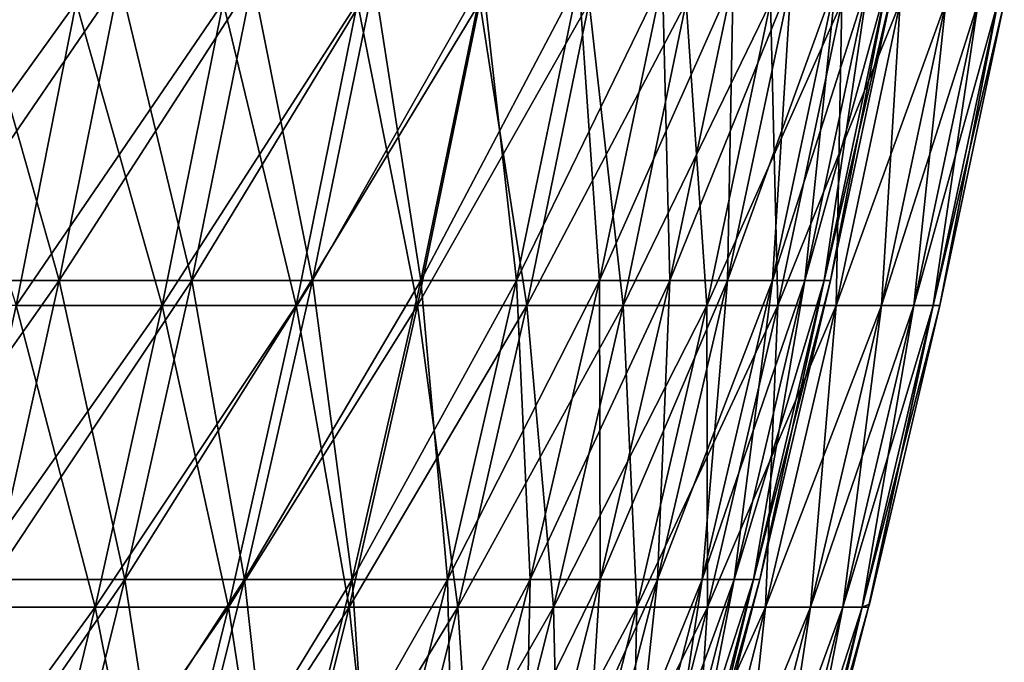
# Model space of a CAD drawing. Header units: millimetres. Extents: x -250 to 250, y -45 to 4150.
# Tile 799 of 805: x 228 to 245, y 4089 to 4100. Entities that reach past the tile are written whole.
import ezdxf

# ---------------------------------------------------------------- set-up
doc = ezdxf.new("R2010")
doc.units = ezdxf.units.MM
doc.header["$LTSCALE"] = 81.481481
for name, color, linetype in [('19', 7, 'CONTINUOUS'), ('20', 7, 'CONTINUOUS'), ('21', 7, 'CONTINUOUS'), ('22', 7, 'CONTINUOUS')]:
    doc.layers.add(name, color=color, linetype=linetype)

msp = doc.modelspace()

# ---------------------------------------------------------------- linework, layer by layer
at = {"layer": '19', "color": 7, "linetype": 'CONTINUOUS'}
for points in [[(227.454, 4095.227, -88.116), (224.633, 4095.227, -95.079), (228.527, 4100.628, -88.532), (227.454, 4095.227, -88.116)], [(228.527, 4100.628, -88.532), (224.633, 4095.227, -95.079), (225.692, 4100.628, -95.527), (228.527, 4100.628, -88.532)], [(230.06, 4095.227, -81.07), (227.454, 4095.227, -88.116), (231.145, 4100.628, -81.452), (230.06, 4095.227, -81.07)], [(231.145, 4100.628, -81.452), (227.454, 4095.227, -88.116), (228.527, 4100.628, -88.532), (231.145, 4100.628, -81.452)], [(232.447, 4095.227, -73.947), (230.06, 4095.227, -81.07), (233.544, 4100.628, -74.296), (232.447, 4095.227, -73.947)], [(233.544, 4100.628, -74.296), (230.06, 4095.227, -81.07), (231.145, 4100.628, -81.452), (233.544, 4100.628, -74.296)], [(234.614, 4095.227, -66.754), (232.447, 4095.227, -73.947), (235.721, 4100.628, -67.068), (234.614, 4095.227, -66.754)], [(235.721, 4100.628, -67.068), (232.447, 4095.227, -73.947), (233.544, 4100.628, -74.296), (235.721, 4100.628, -67.068)], [(236.559, 4095.227, -59.497), (234.614, 4095.227, -66.754), (237.674, 4100.628, -59.778), (236.559, 4095.227, -59.497)], [(237.674, 4100.628, -59.778), (234.614, 4095.227, -66.754), (235.721, 4100.628, -67.068), (237.674, 4100.628, -59.778)], [(238.279, 4095.227, -52.184), (236.559, 4095.227, -59.497), (239.402, 4100.628, -52.43), (238.279, 4095.227, -52.184)], [(239.402, 4100.628, -52.43), (236.559, 4095.227, -59.497), (237.674, 4100.628, -59.778), (239.402, 4100.628, -52.43)], [(239.773, 4095.227, -44.821), (238.279, 4095.227, -52.184), (240.904, 4100.628, -45.033), (239.773, 4095.227, -44.821)], [(240.904, 4100.628, -45.033), (238.279, 4095.227, -52.184), (239.402, 4100.628, -52.43), (240.904, 4100.628, -45.033)], [(241.039, 4095.227, -37.416), (239.773, 4095.227, -44.821), (242.176, 4100.628, -37.593), (241.039, 4095.227, -37.416)], [(242.176, 4100.628, -37.593), (239.773, 4095.227, -44.821), (240.904, 4100.628, -45.033), (242.176, 4100.628, -37.593)], [(242.077, 4095.227, -29.976), (241.039, 4095.227, -37.416), (243.219, 4100.628, -30.117), (242.077, 4095.227, -29.976)], [(243.219, 4100.628, -30.117), (241.039, 4095.227, -37.416), (242.176, 4100.628, -37.593), (243.219, 4100.628, -30.117)], [(242.886, 4095.227, -22.507), (242.077, 4095.227, -29.976), (244.031, 4100.628, -22.613), (242.886, 4095.227, -22.507)], [(244.031, 4100.628, -22.613), (242.077, 4095.227, -29.976), (243.219, 4100.628, -30.117), (244.031, 4100.628, -22.613)], [(243.463, 4095.227, -15.016), (242.886, 4095.227, -22.507), (244.612, 4100.628, -15.087), (243.463, 4095.227, -15.016)], [(244.612, 4100.628, -15.087), (242.886, 4095.227, -22.507), (244.031, 4100.628, -22.613), (244.612, 4100.628, -15.087)], [(243.81, 4095.227, -7.512), (243.463, 4095.227, -15.016), (244.96, 4100.628, -7.547), (243.81, 4095.227, -7.512)], [(244.96, 4100.628, -7.547), (243.463, 4095.227, -15.016), (244.612, 4100.628, -15.087), (244.96, 4100.628, -7.547)], [(243.926, 4095.227), (243.81, 4095.227, -7.512), (245.076, 4100.628), (243.926, 4095.227)], [(245.076, 4100.628), (243.81, 4095.227, -7.512), (244.96, 4100.628, -7.547), (245.076, 4100.628)], [(228.863, 4089.852, -80.648), (226.271, 4089.852, -87.658), (230.06, 4095.227, -81.07), (228.863, 4089.852, -80.648)], [(230.06, 4095.227, -81.07), (226.271, 4089.852, -87.658), (227.454, 4095.227, -88.116), (230.06, 4095.227, -81.07)], [(231.238, 4089.852, -73.562), (228.863, 4089.852, -80.648), (232.447, 4095.227, -73.947), (231.238, 4089.852, -73.562)], [(232.447, 4095.227, -73.947), (228.863, 4089.852, -80.648), (230.06, 4095.227, -81.07), (232.447, 4095.227, -73.947)], [(233.393, 4089.852, -66.406), (231.238, 4089.852, -73.562), (234.614, 4095.227, -66.754), (233.393, 4089.852, -66.406)], [(234.614, 4095.227, -66.754), (231.238, 4089.852, -73.562), (232.447, 4095.227, -73.947), (234.614, 4095.227, -66.754)], [(235.328, 4089.852, -59.187), (233.393, 4089.852, -66.406), (236.559, 4095.227, -59.497), (235.328, 4089.852, -59.187)], [(236.559, 4095.227, -59.497), (233.393, 4089.852, -66.406), (234.614, 4095.227, -66.754), (236.559, 4095.227, -59.497)], [(237.039, 4089.852, -51.912), (235.328, 4089.852, -59.187), (238.279, 4095.227, -52.184), (237.039, 4089.852, -51.912)], [(238.279, 4095.227, -52.184), (235.328, 4089.852, -59.187), (236.559, 4095.227, -59.497), (238.279, 4095.227, -52.184)], [(238.525, 4089.852, -44.588), (237.039, 4089.852, -51.912), (239.773, 4095.227, -44.821), (238.525, 4089.852, -44.588)], [(239.773, 4095.227, -44.821), (237.039, 4089.852, -51.912), (238.279, 4095.227, -52.184), (239.773, 4095.227, -44.821)], [(239.785, 4089.852, -37.222), (238.525, 4089.852, -44.588), (241.039, 4095.227, -37.416), (239.785, 4089.852, -37.222)], [(241.039, 4095.227, -37.416), (238.525, 4089.852, -44.588), (239.773, 4095.227, -44.821), (241.039, 4095.227, -37.416)], [(240.817, 4089.852, -29.82), (239.785, 4089.852, -37.222), (242.077, 4095.227, -29.976), (240.817, 4089.852, -29.82)], [(242.077, 4095.227, -29.976), (239.785, 4089.852, -37.222), (241.039, 4095.227, -37.416), (242.077, 4095.227, -29.976)], [(241.622, 4089.852, -22.39), (240.817, 4089.852, -29.82), (242.886, 4095.227, -22.507), (241.622, 4089.852, -22.39)], [(242.886, 4095.227, -22.507), (240.817, 4089.852, -29.82), (242.077, 4095.227, -29.976), (242.886, 4095.227, -22.507)], [(242.196, 4089.852, -14.938), (241.622, 4089.852, -22.39), (243.463, 4095.227, -15.016), (242.196, 4089.852, -14.938)], [(243.463, 4095.227, -15.016), (241.622, 4089.852, -22.39), (242.886, 4095.227, -22.507), (243.463, 4095.227, -15.016)], [(242.542, 4089.852, -7.473), (242.196, 4089.852, -14.938), (243.81, 4095.227, -7.512), (242.542, 4089.852, -7.473)], [(243.81, 4095.227, -7.512), (242.196, 4089.852, -14.938), (243.463, 4095.227, -15.016), (243.81, 4095.227, -7.512)], [(242.67, 4089.906), (242.542, 4089.852, -7.473), (243.926, 4095.227), (242.67, 4089.906)], [(243.926, 4095.227), (242.542, 4089.852, -7.473), (243.81, 4095.227, -7.512), (243.926, 4095.227)], [(227.554, 4084.507, -80.187), (224.977, 4084.507, -87.156), (228.863, 4089.852, -80.648), (227.554, 4084.507, -80.187)], [(228.863, 4089.852, -80.648), (224.977, 4084.507, -87.156), (226.271, 4089.852, -87.658), (228.863, 4089.852, -80.648)], [(229.915, 4084.507, -73.141), (227.554, 4084.507, -80.187), (231.238, 4089.852, -73.562), (229.915, 4084.507, -73.141)], [(231.238, 4089.852, -73.562), (227.554, 4084.507, -80.187), (228.863, 4089.852, -80.648), (231.238, 4089.852, -73.562)], [(232.059, 4084.507, -66.026), (229.915, 4084.507, -73.141), (233.393, 4089.852, -66.406), (232.059, 4084.507, -66.026)], [(233.393, 4089.852, -66.406), (229.915, 4084.507, -73.141), (231.238, 4089.852, -73.562), (233.393, 4089.852, -66.406)], [(233.982, 4084.507, -58.849), (232.059, 4084.507, -66.026), (235.328, 4089.852, -59.187), (233.982, 4084.507, -58.849)], [(235.328, 4089.852, -59.187), (232.059, 4084.507, -66.026), (233.393, 4089.852, -66.406), (235.328, 4089.852, -59.187)], [(235.683, 4084.507, -51.615), (233.982, 4084.507, -58.849), (237.039, 4089.852, -51.912), (235.683, 4084.507, -51.615)], [(237.039, 4089.852, -51.912), (233.982, 4084.507, -58.849), (235.328, 4089.852, -59.187), (237.039, 4089.852, -51.912)], [(237.161, 4084.507, -44.333), (235.683, 4084.507, -51.615), (238.525, 4089.852, -44.588), (237.161, 4084.507, -44.333)], [(238.525, 4089.852, -44.588), (235.683, 4084.507, -51.615), (237.039, 4089.852, -51.912), (238.525, 4089.852, -44.588)], [(238.414, 4084.507, -37.009), (237.161, 4084.507, -44.333), (239.785, 4089.852, -37.222), (238.414, 4084.507, -37.009)], [(239.785, 4089.852, -37.222), (237.161, 4084.507, -44.333), (238.525, 4089.852, -44.588), (239.785, 4089.852, -37.222)], [(239.44, 4084.507, -29.649), (238.414, 4084.507, -37.009), (240.817, 4089.852, -29.82), (239.44, 4084.507, -29.649)], [(240.817, 4089.852, -29.82), (238.414, 4084.507, -37.009), (239.785, 4089.852, -37.222), (240.817, 4089.852, -29.82)], [(240.24, 4084.507, -22.261), (239.44, 4084.507, -29.649), (241.622, 4089.852, -22.39), (240.24, 4084.507, -22.261)], [(241.622, 4089.852, -22.39), (239.44, 4084.507, -29.649), (240.817, 4089.852, -29.82), (241.622, 4089.852, -22.39)], [(240.811, 4084.507, -14.853), (240.24, 4084.507, -22.261), (242.196, 4089.852, -14.938), (240.811, 4084.507, -14.853)], [(242.196, 4089.852, -14.938), (240.24, 4084.507, -22.261), (241.622, 4089.852, -22.39), (242.196, 4089.852, -14.938)], [(241.154, 4084.507, -7.43), (240.811, 4084.507, -14.853), (242.542, 4089.852, -7.473), (241.154, 4084.507, -7.43)], [(242.542, 4089.852, -7.473), (240.811, 4084.507, -14.853), (242.196, 4089.852, -14.938), (242.542, 4089.852, -7.473)], [(241.285, 4084.566), (241.154, 4084.507, -7.43), (242.657, 4089.852), (241.285, 4084.566)], [(242.657, 4089.852), (241.154, 4084.507, -7.43), (242.542, 4089.852, -7.473), (242.657, 4089.852)], [(242.657, 4089.852), (242.542, 4089.852, -7.473), (242.67, 4089.906), (242.657, 4089.852)]]:
    msp.add_3dface(points, dxfattribs=at)
at = {"layer": '20', "color": 7, "linetype": 'CONTINUOUS'}
for points in [[(225.692, 4100.628, 95.527), (227.454, 4095.227, 88.116), (228.527, 4100.628, 88.532), (225.692, 4100.628, 95.527)], [(227.454, 4095.227, 88.116), (230.06, 4095.227, 81.07), (228.527, 4100.628, 88.532), (227.454, 4095.227, 88.116)], [(228.527, 4100.628, 88.532), (230.06, 4095.227, 81.07), (231.145, 4100.628, 81.452), (228.527, 4100.628, 88.532)], [(230.06, 4095.227, 81.07), (232.447, 4095.227, 73.947), (231.145, 4100.628, 81.452), (230.06, 4095.227, 81.07)], [(231.145, 4100.628, 81.452), (232.447, 4095.227, 73.947), (233.544, 4100.628, 74.296), (231.145, 4100.628, 81.452)], [(232.447, 4095.227, 73.947), (234.614, 4095.227, 66.754), (233.544, 4100.628, 74.296), (232.447, 4095.227, 73.947)], [(233.544, 4100.628, 74.296), (234.614, 4095.227, 66.754), (235.721, 4100.628, 67.068), (233.544, 4100.628, 74.296)], [(234.614, 4095.227, 66.754), (236.559, 4095.227, 59.497), (235.721, 4100.628, 67.068), (234.614, 4095.227, 66.754)], [(235.721, 4100.628, 67.068), (236.559, 4095.227, 59.497), (237.674, 4100.628, 59.778), (235.721, 4100.628, 67.068)], [(236.559, 4095.227, 59.497), (238.279, 4095.227, 52.184), (237.674, 4100.628, 59.778), (236.559, 4095.227, 59.497)], [(237.674, 4100.628, 59.778), (238.279, 4095.227, 52.184), (239.402, 4100.628, 52.43), (237.674, 4100.628, 59.778)], [(238.279, 4095.227, 52.184), (239.773, 4095.227, 44.821), (239.402, 4100.628, 52.43), (238.279, 4095.227, 52.184)], [(239.402, 4100.628, 52.43), (239.773, 4095.227, 44.821), (240.904, 4100.628, 45.033), (239.402, 4100.628, 52.43)], [(239.773, 4095.227, 44.821), (241.039, 4095.227, 37.416), (240.904, 4100.628, 45.033), (239.773, 4095.227, 44.821)], [(240.904, 4100.628, 45.033), (241.039, 4095.227, 37.416), (242.176, 4100.628, 37.593), (240.904, 4100.628, 45.033)], [(241.039, 4095.227, 37.416), (242.077, 4095.227, 29.976), (242.176, 4100.628, 37.593), (241.039, 4095.227, 37.416)], [(242.077, 4095.227, 29.976), (242.886, 4095.227, 22.507), (243.219, 4100.628, 30.117), (242.077, 4095.227, 29.976)], [(242.176, 4100.628, 37.593), (242.077, 4095.227, 29.976), (243.219, 4100.628, 30.117), (242.176, 4100.628, 37.593)], [(242.886, 4095.227, 22.507), (243.463, 4095.227, 15.016), (244.031, 4100.628, 22.613), (242.886, 4095.227, 22.507)], [(243.219, 4100.628, 30.117), (242.886, 4095.227, 22.507), (244.031, 4100.628, 22.613), (243.219, 4100.628, 30.117)], [(243.463, 4095.227, 15.016), (243.81, 4095.227, 7.512), (244.612, 4100.628, 15.087), (243.463, 4095.227, 15.016)], [(244.031, 4100.628, 22.613), (243.463, 4095.227, 15.016), (244.612, 4100.628, 15.087), (244.031, 4100.628, 22.613)], [(243.81, 4095.227, 7.512), (243.926, 4095.227), (244.96, 4100.628, 7.547), (243.81, 4095.227, 7.512)], [(244.612, 4100.628, 15.087), (243.81, 4095.227, 7.512), (244.96, 4100.628, 7.547), (244.612, 4100.628, 15.087)], [(243.926, 4095.227), (245.076, 4100.628), (244.96, 4100.628, 7.547), (243.926, 4095.227)], [(226.271, 4089.852, 87.658), (228.863, 4089.852, 80.648), (227.454, 4095.227, 88.116), (226.271, 4089.852, 87.658)], [(227.454, 4095.227, 88.116), (228.863, 4089.852, 80.648), (230.06, 4095.227, 81.07), (227.454, 4095.227, 88.116)], [(228.863, 4089.852, 80.648), (231.238, 4089.852, 73.562), (230.06, 4095.227, 81.07), (228.863, 4089.852, 80.648)], [(230.06, 4095.227, 81.07), (231.238, 4089.852, 73.562), (232.447, 4095.227, 73.947), (230.06, 4095.227, 81.07)], [(231.238, 4089.852, 73.562), (233.393, 4089.852, 66.406), (232.447, 4095.227, 73.947), (231.238, 4089.852, 73.562)], [(232.447, 4095.227, 73.947), (233.393, 4089.852, 66.406), (234.614, 4095.227, 66.754), (232.447, 4095.227, 73.947)], [(233.393, 4089.852, 66.406), (235.328, 4089.852, 59.187), (234.614, 4095.227, 66.754), (233.393, 4089.852, 66.406)], [(234.614, 4095.227, 66.754), (235.328, 4089.852, 59.187), (236.559, 4095.227, 59.497), (234.614, 4095.227, 66.754)], [(235.328, 4089.852, 59.187), (237.039, 4089.852, 51.912), (236.559, 4095.227, 59.497), (235.328, 4089.852, 59.187)], [(236.559, 4095.227, 59.497), (237.039, 4089.852, 51.912), (238.279, 4095.227, 52.184), (236.559, 4095.227, 59.497)], [(237.039, 4089.852, 51.912), (238.525, 4089.852, 44.588), (238.279, 4095.227, 52.184), (237.039, 4089.852, 51.912)], [(238.279, 4095.227, 52.184), (238.525, 4089.852, 44.588), (239.773, 4095.227, 44.821), (238.279, 4095.227, 52.184)], [(238.525, 4089.852, 44.588), (239.785, 4089.852, 37.222), (239.773, 4095.227, 44.821), (238.525, 4089.852, 44.588)], [(239.773, 4095.227, 44.821), (239.785, 4089.852, 37.222), (241.039, 4095.227, 37.416), (239.773, 4095.227, 44.821)], [(239.785, 4089.852, 37.222), (240.817, 4089.852, 29.82), (241.039, 4095.227, 37.416), (239.785, 4089.852, 37.222)], [(240.817, 4089.852, 29.82), (241.622, 4089.852, 22.39), (242.077, 4095.227, 29.976), (240.817, 4089.852, 29.82)], [(241.039, 4095.227, 37.416), (240.817, 4089.852, 29.82), (242.077, 4095.227, 29.976), (241.039, 4095.227, 37.416)], [(241.622, 4089.852, 22.39), (242.196, 4089.852, 14.938), (242.886, 4095.227, 22.507), (241.622, 4089.852, 22.39)], [(242.077, 4095.227, 29.976), (241.622, 4089.852, 22.39), (242.886, 4095.227, 22.507), (242.077, 4095.227, 29.976)], [(242.196, 4089.852, 14.938), (242.542, 4089.852, 7.473), (243.463, 4095.227, 15.016), (242.196, 4089.852, 14.938)], [(242.886, 4095.227, 22.507), (242.196, 4089.852, 14.938), (243.463, 4095.227, 15.016), (242.886, 4095.227, 22.507)], [(242.542, 4089.852, 7.473), (242.657, 4089.852), (243.81, 4095.227, 7.512), (242.542, 4089.852, 7.473)], [(243.463, 4095.227, 15.016), (242.542, 4089.852, 7.473), (243.81, 4095.227, 7.512), (243.463, 4095.227, 15.016)], [(242.657, 4089.852), (242.67, 4089.906), (243.81, 4095.227, 7.512), (242.657, 4089.852)], [(242.67, 4089.906), (243.926, 4095.227), (243.81, 4095.227, 7.512), (242.67, 4089.906)], [(224.977, 4084.507, 87.156), (227.554, 4084.507, 80.187), (226.271, 4089.852, 87.658), (224.977, 4084.507, 87.156)], [(226.271, 4089.852, 87.658), (227.554, 4084.507, 80.187), (228.863, 4089.852, 80.648), (226.271, 4089.852, 87.658)], [(227.554, 4084.507, 80.187), (229.915, 4084.507, 73.141), (228.863, 4089.852, 80.648), (227.554, 4084.507, 80.187)], [(228.863, 4089.852, 80.648), (229.915, 4084.507, 73.141), (231.238, 4089.852, 73.562), (228.863, 4089.852, 80.648)], [(229.915, 4084.507, 73.141), (232.059, 4084.507, 66.026), (231.238, 4089.852, 73.562), (229.915, 4084.507, 73.141)], [(231.238, 4089.852, 73.562), (232.059, 4084.507, 66.026), (233.393, 4089.852, 66.406), (231.238, 4089.852, 73.562)], [(232.059, 4084.507, 66.026), (233.982, 4084.507, 58.849), (233.393, 4089.852, 66.406), (232.059, 4084.507, 66.026)], [(233.393, 4089.852, 66.406), (233.982, 4084.507, 58.849), (235.328, 4089.852, 59.187), (233.393, 4089.852, 66.406)], [(233.982, 4084.507, 58.849), (235.683, 4084.507, 51.615), (235.328, 4089.852, 59.187), (233.982, 4084.507, 58.849)], [(235.328, 4089.852, 59.187), (235.683, 4084.507, 51.615), (237.039, 4089.852, 51.912), (235.328, 4089.852, 59.187)], [(235.683, 4084.507, 51.615), (237.161, 4084.507, 44.333), (237.039, 4089.852, 51.912), (235.683, 4084.507, 51.615)], [(237.039, 4089.852, 51.912), (237.161, 4084.507, 44.333), (238.525, 4089.852, 44.588), (237.039, 4089.852, 51.912)], [(237.161, 4084.507, 44.333), (238.414, 4084.507, 37.009), (238.525, 4089.852, 44.588), (237.161, 4084.507, 44.333)], [(238.414, 4084.507, 37.009), (239.44, 4084.507, 29.649), (239.785, 4089.852, 37.222), (238.414, 4084.507, 37.009)], [(238.525, 4089.852, 44.588), (238.414, 4084.507, 37.009), (239.785, 4089.852, 37.222), (238.525, 4089.852, 44.588)], [(239.44, 4084.507, 29.649), (240.24, 4084.507, 22.261), (240.817, 4089.852, 29.82), (239.44, 4084.507, 29.649)], [(239.785, 4089.852, 37.222), (239.44, 4084.507, 29.649), (240.817, 4089.852, 29.82), (239.785, 4089.852, 37.222)], [(240.24, 4084.507, 22.261), (240.811, 4084.507, 14.853), (241.622, 4089.852, 22.39), (240.24, 4084.507, 22.261)], [(240.817, 4089.852, 29.82), (240.24, 4084.507, 22.261), (241.622, 4089.852, 22.39), (240.817, 4089.852, 29.82)], [(240.811, 4084.507, 14.853), (241.154, 4084.507, 7.43), (242.196, 4089.852, 14.938), (240.811, 4084.507, 14.853)], [(241.622, 4089.852, 22.39), (240.811, 4084.507, 14.853), (242.196, 4089.852, 14.938), (241.622, 4089.852, 22.39)], [(241.154, 4084.507, 7.43), (241.269, 4084.507), (242.542, 4089.852, 7.473), (241.154, 4084.507, 7.43)], [(242.196, 4089.852, 14.938), (241.154, 4084.507, 7.43), (242.542, 4089.852, 7.473), (242.196, 4089.852, 14.938)], [(241.269, 4084.507), (241.285, 4084.566), (242.542, 4089.852, 7.473), (241.269, 4084.507)], [(241.285, 4084.566), (242.657, 4089.852), (242.542, 4089.852, 7.473), (241.285, 4084.566)]]:
    msp.add_3dface(points, dxfattribs=at)
at = {"layer": '21', "color": 7, "linetype": 'CONTINUOUS'}
for points in [[(228.221, 4095.673, 80.422), (225.636, 4095.673, 87.412), (229.297, 4101.03, 80.801), (228.221, 4095.673, 80.422)], [(229.297, 4101.03, 80.801), (225.636, 4095.673, 87.412), (226.7, 4101.03, 87.824), (229.297, 4101.03, 80.801)], [(230.589, 4095.673, 73.356), (228.221, 4095.673, 80.422), (231.677, 4101.03, 73.702), (230.589, 4095.673, 73.356)], [(231.677, 4101.03, 73.702), (228.221, 4095.673, 80.422), (229.297, 4101.03, 80.801), (231.677, 4101.03, 73.702)], [(232.739, 4095.673, 66.22), (230.589, 4095.673, 73.356), (233.836, 4101.03, 66.532), (232.739, 4095.673, 66.22)], [(233.836, 4101.03, 66.532), (230.589, 4095.673, 73.356), (231.677, 4101.03, 73.702), (233.836, 4101.03, 66.532)], [(234.668, 4095.673, 59.021), (232.739, 4095.673, 66.22), (235.774, 4101.03, 59.3), (234.668, 4095.673, 59.021)], [(235.774, 4101.03, 59.3), (232.739, 4095.673, 66.22), (233.836, 4101.03, 66.532), (235.774, 4101.03, 59.3)], [(236.374, 4095.673, 51.767), (234.668, 4095.673, 59.021), (237.489, 4101.03, 52.011), (236.374, 4095.673, 51.767)], [(237.489, 4101.03, 52.011), (234.668, 4095.673, 59.021), (235.774, 4101.03, 59.3), (237.489, 4101.03, 52.011)], [(237.856, 4095.673, 44.463), (236.374, 4095.673, 51.767), (238.978, 4101.03, 44.673), (237.856, 4095.673, 44.463)], [(238.978, 4101.03, 44.673), (236.374, 4095.673, 51.767), (237.489, 4101.03, 52.011), (238.978, 4101.03, 44.673)], [(239.113, 4095.673, 37.117), (237.856, 4095.673, 44.463), (240.24, 4101.03, 37.292), (239.113, 4095.673, 37.117)], [(240.24, 4101.03, 37.292), (237.856, 4095.673, 44.463), (238.978, 4101.03, 44.673), (240.24, 4101.03, 37.292)], [(240.142, 4095.673, 29.736), (239.113, 4095.673, 37.117), (241.274, 4101.03, 29.876), (240.142, 4095.673, 29.736)], [(241.274, 4101.03, 29.876), (239.113, 4095.673, 37.117), (240.24, 4101.03, 37.292), (241.274, 4101.03, 29.876)], [(240.944, 4095.673, 22.327), (240.142, 4095.673, 29.736), (242.08, 4101.03, 22.432), (240.944, 4095.673, 22.327)], [(242.08, 4101.03, 22.432), (240.142, 4095.673, 29.736), (241.274, 4101.03, 29.876), (242.08, 4101.03, 22.432)], [(241.517, 4095.673, 14.896), (240.944, 4095.673, 22.327), (242.656, 4101.03, 14.967), (241.517, 4095.673, 14.896)], [(242.656, 4101.03, 14.967), (240.944, 4095.673, 22.327), (242.08, 4101.03, 22.432), (242.656, 4101.03, 14.967)], [(241.862, 4095.673, 7.452), (241.517, 4095.673, 14.896), (243.002, 4101.03, 7.487), (241.862, 4095.673, 7.452)], [(243.002, 4101.03, 7.487), (241.517, 4095.673, 14.896), (242.656, 4101.03, 14.967), (243.002, 4101.03, 7.487)], [(241.976, 4095.673), (241.862, 4095.673, 7.452), (243.117, 4101.03), (241.976, 4095.673)], [(243.117, 4101.03), (241.862, 4095.673, 7.452), (243.002, 4101.03, 7.487), (243.117, 4101.03)], [(227.034, 4090.342, 80.004), (224.462, 4090.342, 86.957), (228.221, 4095.673, 80.422), (227.034, 4090.342, 80.004)], [(228.221, 4095.673, 80.422), (224.462, 4090.342, 86.957), (225.636, 4095.673, 87.412), (228.221, 4095.673, 80.422)], [(229.39, 4090.342, 72.974), (227.034, 4090.342, 80.004), (230.589, 4095.673, 73.356), (229.39, 4090.342, 72.974)], [(230.589, 4095.673, 73.356), (227.034, 4090.342, 80.004), (228.221, 4095.673, 80.422), (230.589, 4095.673, 73.356)], [(231.528, 4090.342, 65.875), (229.39, 4090.342, 72.974), (232.739, 4095.673, 66.22), (231.528, 4090.342, 65.875)], [(232.739, 4095.673, 66.22), (229.39, 4090.342, 72.974), (230.589, 4095.673, 73.356), (232.739, 4095.673, 66.22)], [(233.447, 4090.342, 58.714), (231.528, 4090.342, 65.875), (234.668, 4095.673, 59.021), (233.447, 4090.342, 58.714)], [(234.668, 4095.673, 59.021), (231.528, 4090.342, 65.875), (232.739, 4095.673, 66.22), (234.668, 4095.673, 59.021)], [(235.144, 4090.342, 51.497), (233.447, 4090.342, 58.714), (236.374, 4095.673, 51.767), (235.144, 4090.342, 51.497)], [(236.374, 4095.673, 51.767), (233.447, 4090.342, 58.714), (234.668, 4095.673, 59.021), (236.374, 4095.673, 51.767)], [(236.619, 4090.342, 44.232), (235.144, 4090.342, 51.497), (237.856, 4095.673, 44.463), (236.619, 4090.342, 44.232)], [(237.856, 4095.673, 44.463), (235.144, 4090.342, 51.497), (236.374, 4095.673, 51.767), (237.856, 4095.673, 44.463)], [(237.869, 4090.342, 36.924), (236.619, 4090.342, 44.232), (239.113, 4095.673, 37.117), (237.869, 4090.342, 36.924)], [(239.113, 4095.673, 37.117), (236.619, 4090.342, 44.232), (237.856, 4095.673, 44.463), (239.113, 4095.673, 37.117)], [(238.893, 4090.342, 29.581), (237.869, 4090.342, 36.924), (240.142, 4095.673, 29.736), (238.893, 4090.342, 29.581)], [(240.142, 4095.673, 29.736), (237.869, 4090.342, 36.924), (239.113, 4095.673, 37.117), (240.142, 4095.673, 29.736)], [(239.691, 4090.342, 22.211), (238.893, 4090.342, 29.581), (240.944, 4095.673, 22.327), (239.691, 4090.342, 22.211)], [(240.944, 4095.673, 22.327), (238.893, 4090.342, 29.581), (240.142, 4095.673, 29.736), (240.944, 4095.673, 22.327)], [(240.261, 4090.342, 14.819), (239.691, 4090.342, 22.211), (241.517, 4095.673, 14.896), (240.261, 4090.342, 14.819)], [(241.517, 4095.673, 14.896), (239.691, 4090.342, 22.211), (240.944, 4095.673, 22.327), (241.517, 4095.673, 14.896)], [(240.603, 4090.342, 7.413), (240.261, 4090.342, 14.819), (241.862, 4095.673, 7.452), (240.603, 4090.342, 7.413)], [(241.862, 4095.673, 7.452), (240.261, 4090.342, 14.819), (241.517, 4095.673, 14.896), (241.862, 4095.673, 7.452)], [(240.717, 4090.342), (240.603, 4090.342, 7.413), (241.976, 4095.673), (240.717, 4090.342)], [(241.976, 4095.673), (240.603, 4090.342, 7.413), (241.862, 4095.673, 7.452), (241.976, 4095.673)], [(228.078, 4085.04, 72.557), (225.736, 4085.04, 79.546), (229.39, 4090.342, 72.974), (228.078, 4085.04, 72.557)], [(229.39, 4090.342, 72.974), (225.736, 4085.04, 79.546), (227.034, 4090.342, 80.004), (229.39, 4090.342, 72.974)], [(230.204, 4085.04, 65.499), (228.078, 4085.04, 72.557), (231.528, 4090.342, 65.875), (230.204, 4085.04, 65.499)], [(231.528, 4090.342, 65.875), (228.078, 4085.04, 72.557), (229.39, 4090.342, 72.974), (231.528, 4090.342, 65.875)], [(232.112, 4085.04, 58.379), (230.204, 4085.04, 65.499), (233.447, 4090.342, 58.714), (232.112, 4085.04, 58.379)], [(233.447, 4090.342, 58.714), (230.204, 4085.04, 65.499), (231.528, 4090.342, 65.875), (233.447, 4090.342, 58.714)], [(233.8, 4085.04, 51.203), (232.112, 4085.04, 58.379), (235.144, 4090.342, 51.497), (233.8, 4085.04, 51.203)], [(235.144, 4090.342, 51.497), (232.112, 4085.04, 58.379), (233.447, 4090.342, 58.714), (235.144, 4090.342, 51.497)], [(235.266, 4085.04, 43.979), (233.8, 4085.04, 51.203), (236.619, 4090.342, 44.232), (235.266, 4085.04, 43.979)], [(236.619, 4090.342, 44.232), (233.8, 4085.04, 51.203), (235.144, 4090.342, 51.497), (236.619, 4090.342, 44.232)], [(236.509, 4085.04, 36.713), (235.266, 4085.04, 43.979), (237.869, 4090.342, 36.924), (236.509, 4085.04, 36.713)], [(237.869, 4090.342, 36.924), (235.266, 4085.04, 43.979), (236.619, 4090.342, 44.232), (237.869, 4090.342, 36.924)], [(237.527, 4085.04, 29.412), (236.509, 4085.04, 36.713), (238.893, 4090.342, 29.581), (237.527, 4085.04, 29.412)], [(238.893, 4090.342, 29.581), (236.509, 4085.04, 36.713), (237.869, 4090.342, 36.924), (238.893, 4090.342, 29.581)], [(238.32, 4085.04, 22.084), (237.527, 4085.04, 29.412), (239.691, 4090.342, 22.211), (238.32, 4085.04, 22.084)], [(239.691, 4090.342, 22.211), (237.527, 4085.04, 29.412), (238.893, 4090.342, 29.581), (239.691, 4090.342, 22.211)], [(238.887, 4085.04, 14.734), (238.32, 4085.04, 22.084), (240.261, 4090.342, 14.819), (238.887, 4085.04, 14.734)], [(240.261, 4090.342, 14.819), (238.32, 4085.04, 22.084), (239.691, 4090.342, 22.211), (240.261, 4090.342, 14.819)], [(239.228, 4085.04, 7.371), (238.887, 4085.04, 14.734), (240.603, 4090.342, 7.413), (239.228, 4085.04, 7.371)], [(240.603, 4090.342, 7.413), (238.887, 4085.04, 14.734), (240.261, 4090.342, 14.819), (240.603, 4090.342, 7.413)], [(239.357, 4085.098), (239.228, 4085.04, 7.371), (240.717, 4090.342), (239.357, 4085.098)], [(240.717, 4090.342), (239.228, 4085.04, 7.371), (240.603, 4090.342, 7.413), (240.717, 4090.342)]]:
    msp.add_3dface(points, dxfattribs=at)
at = {"layer": '22', "color": 7, "linetype": 'CONTINUOUS'}
for points in [[(225.636, 4095.673, -87.412), (228.221, 4095.673, -80.422), (226.7, 4101.03, -87.824), (225.636, 4095.673, -87.412)], [(226.7, 4101.03, -87.824), (228.221, 4095.673, -80.422), (229.297, 4101.03, -80.801), (226.7, 4101.03, -87.824)], [(228.221, 4095.673, -80.422), (230.589, 4095.673, -73.356), (229.297, 4101.03, -80.801), (228.221, 4095.673, -80.422)], [(229.297, 4101.03, -80.801), (230.589, 4095.673, -73.356), (231.677, 4101.03, -73.702), (229.297, 4101.03, -80.801)], [(230.589, 4095.673, -73.356), (232.739, 4095.673, -66.22), (231.677, 4101.03, -73.702), (230.589, 4095.673, -73.356)], [(231.677, 4101.03, -73.702), (232.739, 4095.673, -66.22), (233.836, 4101.03, -66.532), (231.677, 4101.03, -73.702)], [(232.739, 4095.673, -66.22), (234.668, 4095.673, -59.021), (233.836, 4101.03, -66.532), (232.739, 4095.673, -66.22)], [(233.836, 4101.03, -66.532), (234.668, 4095.673, -59.021), (235.774, 4101.03, -59.3), (233.836, 4101.03, -66.532)], [(234.668, 4095.673, -59.021), (236.374, 4095.673, -51.767), (235.774, 4101.03, -59.3), (234.668, 4095.673, -59.021)], [(235.774, 4101.03, -59.3), (236.374, 4095.673, -51.767), (237.489, 4101.03, -52.011), (235.774, 4101.03, -59.3)], [(236.374, 4095.673, -51.767), (237.856, 4095.673, -44.463), (237.489, 4101.03, -52.011), (236.374, 4095.673, -51.767)], [(237.489, 4101.03, -52.011), (237.856, 4095.673, -44.463), (238.978, 4101.03, -44.673), (237.489, 4101.03, -52.011)], [(237.856, 4095.673, -44.463), (239.113, 4095.673, -37.117), (238.978, 4101.03, -44.673), (237.856, 4095.673, -44.463)], [(238.978, 4101.03, -44.673), (239.113, 4095.673, -37.117), (240.24, 4101.03, -37.292), (238.978, 4101.03, -44.673)], [(239.113, 4095.673, -37.117), (240.142, 4095.673, -29.736), (240.24, 4101.03, -37.292), (239.113, 4095.673, -37.117)], [(240.142, 4095.673, -29.736), (240.944, 4095.673, -22.327), (241.274, 4101.03, -29.876), (240.142, 4095.673, -29.736)], [(240.24, 4101.03, -37.292), (240.142, 4095.673, -29.736), (241.274, 4101.03, -29.876), (240.24, 4101.03, -37.292)], [(240.944, 4095.673, -22.327), (241.517, 4095.673, -14.896), (242.08, 4101.03, -22.432), (240.944, 4095.673, -22.327)], [(241.274, 4101.03, -29.876), (240.944, 4095.673, -22.327), (242.08, 4101.03, -22.432), (241.274, 4101.03, -29.876)], [(241.517, 4095.673, -14.896), (241.862, 4095.673, -7.452), (242.656, 4101.03, -14.967), (241.517, 4095.673, -14.896)], [(242.08, 4101.03, -22.432), (241.517, 4095.673, -14.896), (242.656, 4101.03, -14.967), (242.08, 4101.03, -22.432)], [(241.862, 4095.673, -7.452), (241.976, 4095.673), (243.002, 4101.03, -7.487), (241.862, 4095.673, -7.452)], [(242.656, 4101.03, -14.967), (241.862, 4095.673, -7.452), (243.002, 4101.03, -7.487), (242.656, 4101.03, -14.967)], [(241.976, 4095.673), (243.117, 4101.03), (243.002, 4101.03, -7.487), (241.976, 4095.673)], [(225.636, 4095.673, -87.412), (227.034, 4090.342, -80.004), (228.221, 4095.673, -80.422), (225.636, 4095.673, -87.412)], [(227.034, 4090.342, -80.004), (229.39, 4090.342, -72.974), (228.221, 4095.673, -80.422), (227.034, 4090.342, -80.004)], [(228.221, 4095.673, -80.422), (229.39, 4090.342, -72.974), (230.589, 4095.673, -73.356), (228.221, 4095.673, -80.422)], [(229.39, 4090.342, -72.974), (231.528, 4090.342, -65.875), (230.589, 4095.673, -73.356), (229.39, 4090.342, -72.974)], [(230.589, 4095.673, -73.356), (231.528, 4090.342, -65.875), (232.739, 4095.673, -66.22), (230.589, 4095.673, -73.356)], [(231.528, 4090.342, -65.875), (233.447, 4090.342, -58.714), (232.739, 4095.673, -66.22), (231.528, 4090.342, -65.875)], [(232.739, 4095.673, -66.22), (233.447, 4090.342, -58.714), (234.668, 4095.673, -59.021), (232.739, 4095.673, -66.22)], [(233.447, 4090.342, -58.714), (235.144, 4090.342, -51.497), (234.668, 4095.673, -59.021), (233.447, 4090.342, -58.714)], [(234.668, 4095.673, -59.021), (235.144, 4090.342, -51.497), (236.374, 4095.673, -51.767), (234.668, 4095.673, -59.021)], [(235.144, 4090.342, -51.497), (236.619, 4090.342, -44.232), (236.374, 4095.673, -51.767), (235.144, 4090.342, -51.497)], [(236.374, 4095.673, -51.767), (236.619, 4090.342, -44.232), (237.856, 4095.673, -44.463), (236.374, 4095.673, -51.767)], [(236.619, 4090.342, -44.232), (237.869, 4090.342, -36.924), (237.856, 4095.673, -44.463), (236.619, 4090.342, -44.232)], [(237.856, 4095.673, -44.463), (237.869, 4090.342, -36.924), (239.113, 4095.673, -37.117), (237.856, 4095.673, -44.463)], [(237.869, 4090.342, -36.924), (238.893, 4090.342, -29.581), (239.113, 4095.673, -37.117), (237.869, 4090.342, -36.924)], [(238.893, 4090.342, -29.581), (239.691, 4090.342, -22.211), (240.142, 4095.673, -29.736), (238.893, 4090.342, -29.581)], [(239.113, 4095.673, -37.117), (238.893, 4090.342, -29.581), (240.142, 4095.673, -29.736), (239.113, 4095.673, -37.117)], [(239.691, 4090.342, -22.211), (240.261, 4090.342, -14.819), (240.944, 4095.673, -22.327), (239.691, 4090.342, -22.211)], [(240.142, 4095.673, -29.736), (239.691, 4090.342, -22.211), (240.944, 4095.673, -22.327), (240.142, 4095.673, -29.736)], [(240.261, 4090.342, -14.819), (240.603, 4090.342, -7.413), (241.517, 4095.673, -14.896), (240.261, 4090.342, -14.819)], [(240.944, 4095.673, -22.327), (240.261, 4090.342, -14.819), (241.517, 4095.673, -14.896), (240.944, 4095.673, -22.327)], [(240.603, 4090.342, -7.413), (240.717, 4090.342), (241.862, 4095.673, -7.452), (240.603, 4090.342, -7.413)], [(241.517, 4095.673, -14.896), (240.603, 4090.342, -7.413), (241.862, 4095.673, -7.452), (241.517, 4095.673, -14.896)], [(240.717, 4090.342), (241.976, 4095.673), (241.862, 4095.673, -7.452), (240.717, 4090.342)], [(225.736, 4085.04, -79.546), (228.078, 4085.04, -72.557), (227.034, 4090.342, -80.004), (225.736, 4085.04, -79.546)], [(227.034, 4090.342, -80.004), (228.078, 4085.04, -72.557), (229.39, 4090.342, -72.974), (227.034, 4090.342, -80.004)], [(228.078, 4085.04, -72.557), (230.204, 4085.04, -65.499), (229.39, 4090.342, -72.974), (228.078, 4085.04, -72.557)], [(229.39, 4090.342, -72.974), (230.204, 4085.04, -65.499), (231.528, 4090.342, -65.875), (229.39, 4090.342, -72.974)], [(230.204, 4085.04, -65.499), (232.112, 4085.04, -58.379), (231.528, 4090.342, -65.875), (230.204, 4085.04, -65.499)], [(231.528, 4090.342, -65.875), (232.112, 4085.04, -58.379), (233.447, 4090.342, -58.714), (231.528, 4090.342, -65.875)], [(232.112, 4085.04, -58.379), (233.8, 4085.04, -51.203), (233.447, 4090.342, -58.714), (232.112, 4085.04, -58.379)], [(233.447, 4090.342, -58.714), (233.8, 4085.04, -51.203), (235.144, 4090.342, -51.497), (233.447, 4090.342, -58.714)], [(233.8, 4085.04, -51.203), (235.266, 4085.04, -43.979), (235.144, 4090.342, -51.497), (233.8, 4085.04, -51.203)], [(235.144, 4090.342, -51.497), (235.266, 4085.04, -43.979), (236.619, 4090.342, -44.232), (235.144, 4090.342, -51.497)], [(235.266, 4085.04, -43.979), (236.509, 4085.04, -36.713), (236.619, 4090.342, -44.232), (235.266, 4085.04, -43.979)], [(236.509, 4085.04, -36.713), (237.527, 4085.04, -29.412), (237.869, 4090.342, -36.924), (236.509, 4085.04, -36.713)], [(236.619, 4090.342, -44.232), (236.509, 4085.04, -36.713), (237.869, 4090.342, -36.924), (236.619, 4090.342, -44.232)], [(237.527, 4085.04, -29.412), (238.32, 4085.04, -22.084), (238.893, 4090.342, -29.581), (237.527, 4085.04, -29.412)], [(237.869, 4090.342, -36.924), (237.527, 4085.04, -29.412), (238.893, 4090.342, -29.581), (237.869, 4090.342, -36.924)], [(238.32, 4085.04, -22.084), (238.887, 4085.04, -14.734), (239.691, 4090.342, -22.211), (238.32, 4085.04, -22.084)], [(238.893, 4090.342, -29.581), (238.32, 4085.04, -22.084), (239.691, 4090.342, -22.211), (238.893, 4090.342, -29.581)], [(238.887, 4085.04, -14.734), (239.228, 4085.04, -7.371), (240.261, 4090.342, -14.819), (238.887, 4085.04, -14.734)], [(239.691, 4090.342, -22.211), (238.887, 4085.04, -14.734), (240.261, 4090.342, -14.819), (239.691, 4090.342, -22.211)], [(239.228, 4085.04, -7.371), (239.341, 4085.04), (240.603, 4090.342, -7.413), (239.228, 4085.04, -7.371)], [(240.261, 4090.342, -14.819), (239.228, 4085.04, -7.371), (240.603, 4090.342, -7.413), (240.261, 4090.342, -14.819)], [(239.341, 4085.04), (239.357, 4085.098), (240.603, 4090.342, -7.413), (239.341, 4085.04)], [(239.357, 4085.098), (240.717, 4090.342), (240.603, 4090.342, -7.413), (239.357, 4085.098)]]:
    msp.add_3dface(points, dxfattribs=at)

doc.saveas('drawing.dxf')
